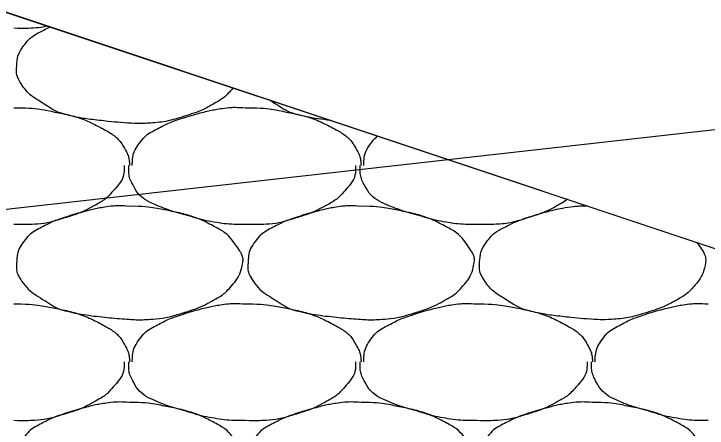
# Model space of a CAD drawing. Extents: x 1373719 to 1374161, y 379835 to 380167.
# Drawn here: x 1373987.779 to 1373989.16, y 379974.371 to 379975.196 of the extents above; entities that cross this region are included whole.
import ezdxf

# ---------------------------------------------------------------- set-up
doc = ezdxf.new("R2010")
doc.units = 0
for name, color, linetype in [('Aggregate Base Course', 7, 'Continuous'), ('SIGNATURE', 7, 'Continuous'), ('T_Drafting', 7, 'Continuous')]:
    doc.layers.add(name, color=color, linetype=linetype)

msp = doc.modelspace()

# ---------------------------------------------------------------- linework, layer by layer
msp.add_line((1373984.8548, 379976.1686), (1373996.8548, 379972.1686))
at = {"layer": 'Aggregate Base Course'}
for points, degree in [([(1373987.8472, 379975.1712), (1373987.8361, 379975.1689), (1373987.8249, 379975.1673), (1373987.8022, 379975.1664), (1373987.7908, 379975.1664), (1373987.7794, 379975.1669)], 3), ([(1373988.2158, 379975.0483), (1373988.2138, 379975.0458), (1373988.2118, 379975.0433), (1373988.2012, 379975.0315), (1373988.1929, 379975.0251), (1373988.1645, 379975.009), (1373988.1466, 379975.0003), (1373988.1013, 379974.986), (1373988.0757, 379974.9795), (1373988.0362, 379974.977), (1373988.023, 379974.977), (1373987.99, 379974.9792), (1373987.9702, 379974.9811), (1373987.9286, 379974.9857), (1373987.9071, 379974.9891), (1373987.868, 379974.9982), (1373987.8528, 379975.0076), (1373987.8191, 379975.0287), (1373987.8046, 379975.0396), (1373987.7855, 379975.0688), (1373987.7842, 379975.0794), (1373987.7857, 379975.1041), (1373987.7887, 379975.1188), (1373987.8098, 379975.1467), (1373987.8214, 379975.1543), (1373987.8407, 379975.1643), (1373987.8461, 379975.1671), (1373987.8516, 379975.1697)], 3), ([(1373988.4107, 379974.9833), (1373988.3891, 379974.9857), (1373988.3677, 379974.9891), (1373988.3288, 379974.9982), (1373988.3136, 379975.0076), (1373988.2941, 379975.0198), (1373988.2905, 379975.0222), (1373988.287, 379975.0246)], 3), ([(1373987.7794, 379975.0085), (1373987.7812, 379975.0084), (1373987.783, 379975.0086), (1373987.7848, 379975.0085)], 2), ([(1373987.7848, 379975.0085), (1373987.8112, 379975.0088), (1373987.8376, 379975.0049), (1373987.864, 379974.9995), (1373987.8962, 379974.9929), (1373987.9259, 379974.9831), (1373987.9558, 379974.9671), (1373987.9758, 379974.9564), (1373987.9917, 379974.9425), (1373988.0026, 379974.9221), (1373988.0073, 379974.9133), (1373988.0091, 379974.9044), (1373988.0098, 379974.8951), (1373988.0099, 379974.8945), (1373988.0099, 379974.8939), (1373988.0098, 379974.8933)], 3), ([(1373988.0152, 379974.8933), (1373988.0152, 379974.8939), (1373988.0152, 379974.8945), (1373988.0152, 379974.8951), (1373988.0155, 379974.9102), (1373988.0198, 379974.9248), (1373988.0296, 379974.9383), (1373988.0395, 379974.9519), (1373988.0518, 379974.9599), (1373988.0656, 379974.9671), (1373988.0775, 379974.9732), (1373988.0891, 379974.979), (1373988.1016, 379974.9833), (1373988.1195, 379974.9893), (1373988.1374, 379974.9947), (1373988.1556, 379974.9995), (1373988.1669, 379975.0024), (1373988.1783, 379975.0049), (1373988.1898, 379975.0067), (1373988.2065, 379975.0093), (1373988.2235, 379975.0099), (1373988.2402, 379975.0085)], 3), ([(1373988.2402, 379975.0085), (1373988.242, 379975.0084), (1373988.2438, 379975.0086), (1373988.2456, 379975.0085)], 2), ([(1373988.2456, 379975.0085), (1373988.272, 379975.0088), (1373988.2984, 379975.0049), (1373988.3248, 379974.9995), (1373988.357, 379974.9929), (1373988.3867, 379974.9831), (1373988.4166, 379974.9671), (1373988.4366, 379974.9564), (1373988.4525, 379974.9425), (1373988.4634, 379974.9221), (1373988.4681, 379974.9133), (1373988.4699, 379974.9044), (1373988.4706, 379974.8951), (1373988.4707, 379974.8945), (1373988.4707, 379974.8939), (1373988.4706, 379974.8933)], 3), ([(1373988.476, 379974.8933), (1373988.476, 379974.8939), (1373988.476, 379974.8945), (1373988.4763, 379974.9102), (1373988.4806, 379974.9248), (1373988.4944, 379974.9438), (1373988.4988, 379974.9484), (1373988.5036, 379974.9524)], 3), ([(1373987.999, 379974.8933), (1373987.9991, 379974.8915), (1373987.9991, 379974.8897), (1373987.999, 379974.8879), (1373987.9984, 379974.8696), (1373987.9868, 379974.8538), (1373987.9738, 379974.8393), (1373987.9656, 379974.8301), (1373987.9571, 379974.8235), (1373987.9468, 379974.8177), (1373987.9287, 379974.8074), (1373987.9108, 379974.7987), (1373987.891, 379974.7925), (1373987.8655, 379974.7844), (1373987.84, 379974.7773), (1373987.8136, 379974.7763), (1373987.8022, 379974.7758), (1373987.7908, 379974.7758), (1373987.7794, 379974.7763)], 3), ([(1373988.2402, 379974.7763), (1373988.2378, 379974.7763), (1373988.2354, 379974.7763), (1373988.233, 379974.7763), (1373988.2131, 379974.7763), (1373988.1933, 379974.7781), (1373988.1736, 379974.7817), (1373988.1526, 379974.7854), (1373988.1325, 379974.7919), (1373988.1121, 379974.7977), (1373988.0944, 379974.8028), (1373988.0773, 379974.8085), (1373988.0602, 379974.8159), (1373988.0412, 379974.8241), (1373988.0253, 379974.8379), (1373988.0152, 379974.8573), (1373988.01, 379974.8672), (1373988.008, 379974.8774), (1373988.008, 379974.8879), (1373988.008, 379974.8897), (1373988.008, 379974.8915), (1373988.008, 379974.8933)], 3), ([(1373988.4598, 379974.8933), (1373988.4599, 379974.8915), (1373988.4599, 379974.8897), (1373988.4598, 379974.8879), (1373988.4592, 379974.8696), (1373988.4476, 379974.8538), (1373988.4346, 379974.8393), (1373988.4264, 379974.8301), (1373988.4179, 379974.8235), (1373988.4076, 379974.8177), (1373988.3895, 379974.8074), (1373988.3716, 379974.7987), (1373988.3518, 379974.7925), (1373988.3263, 379974.7844), (1373988.3008, 379974.7773), (1373988.2744, 379974.7763), (1373988.263, 379974.7758), (1373988.2516, 379974.7758), (1373988.2402, 379974.7763)], 3), ([(1373988.701, 379974.7763), (1373988.6986, 379974.7763), (1373988.6962, 379974.7763), (1373988.6938, 379974.7763), (1373988.6739, 379974.7763), (1373988.6541, 379974.7781), (1373988.6344, 379974.7817), (1373988.6134, 379974.7854), (1373988.5933, 379974.7919), (1373988.5729, 379974.7977), (1373988.5552, 379974.8028), (1373988.5381, 379974.8085), (1373988.521, 379974.8159), (1373988.502, 379974.8241), (1373988.4861, 379974.8379), (1373988.476, 379974.8573), (1373988.4708, 379974.8672), (1373988.4688, 379974.8774), (1373988.4688, 379974.8879), (1373988.4688, 379974.8897), (1373988.4688, 379974.8915), (1373988.4688, 379974.8933)], 3), ([(1373988.8816, 379974.8264), (1373988.8775, 379974.8232), (1373988.8731, 379974.8203), (1373988.8503, 379974.8074), (1373988.8324, 379974.7987), (1373988.7871, 379974.7844), (1373988.7616, 379974.7773), (1373988.7238, 379974.7758), (1373988.7124, 379974.7758), (1373988.701, 379974.7763)], 3), ([(1373988.0098, 379974.8123), (1373988.0362, 379974.8126), (1373988.0626, 379974.8087), (1373988.089, 379974.8033), (1373988.1212, 379974.7967), (1373988.1509, 379974.7869), (1373988.1808, 379974.7709), (1373988.2008, 379974.7602), (1373988.2144, 379974.7457), (1373988.2276, 379974.7259), (1373988.2333, 379974.7173), (1373988.2364, 379974.7075), (1373988.2348, 379974.6989), (1373988.2318, 379974.682), (1373988.223, 379974.6652), (1373988.2096, 379974.6503), (1373988.2012, 379974.6409), (1373988.1929, 379974.6345), (1373988.1826, 379974.6287), (1373988.1645, 379974.6184), (1373988.1466, 379974.6097), (1373988.1268, 379974.6035), (1373988.1013, 379974.5954), (1373988.0757, 379974.5889), (1373988.0494, 379974.5873), (1373988.0362, 379974.5864), (1373988.023, 379974.5864), (1373988.0098, 379974.5873), (1373987.99, 379974.5886), (1373987.9702, 379974.5905), (1373987.9504, 379974.5927), (1373987.9286, 379974.5951), (1373987.9071, 379974.5985), (1373987.8856, 379974.6035), (1373987.868, 379974.6076), (1373987.8528, 379974.617), (1373987.837, 379974.6269), (1373987.8191, 379974.6381), (1373987.8046, 379974.649), (1373987.792, 379974.6683), (1373987.7855, 379974.6782), (1373987.7842, 379974.6888), (1373987.7848, 379974.6989), (1373987.7857, 379974.7135), (1373987.7887, 379974.7282), (1373987.7992, 379974.7421), (1373987.8098, 379974.7561), (1373987.8214, 379974.7637), (1373987.8352, 379974.7709), (1373987.8471, 379974.777), (1373987.8587, 379974.7828), (1373987.8712, 379974.7871), (1373987.8891, 379974.7931), (1373987.907, 379974.7985), (1373987.9252, 379974.8033), (1373987.9365, 379974.8062), (1373987.9479, 379974.8087), (1373987.9594, 379974.8105), (1373987.9761, 379974.8131), (1373987.9931, 379974.8137), (1373988.0098, 379974.8123)], 3), ([(1373988.4706, 379974.8123), (1373988.497, 379974.8126), (1373988.5234, 379974.8087), (1373988.5498, 379974.8033), (1373988.582, 379974.7967), (1373988.6117, 379974.7869), (1373988.6416, 379974.7709), (1373988.6616, 379974.7602), (1373988.6752, 379974.7457), (1373988.6884, 379974.7259), (1373988.6941, 379974.7173), (1373988.6972, 379974.7075), (1373988.6956, 379974.6989), (1373988.6926, 379974.682), (1373988.6838, 379974.6652), (1373988.6704, 379974.6503), (1373988.662, 379974.6409), (1373988.6537, 379974.6345), (1373988.6434, 379974.6287), (1373988.6253, 379974.6184), (1373988.6074, 379974.6097), (1373988.5876, 379974.6035), (1373988.5621, 379974.5954), (1373988.5365, 379974.5889), (1373988.5102, 379974.5873), (1373988.497, 379974.5864), (1373988.4838, 379974.5864), (1373988.4706, 379974.5873), (1373988.4508, 379974.5886), (1373988.431, 379974.5905), (1373988.4112, 379974.5927), (1373988.3894, 379974.5951), (1373988.3679, 379974.5985), (1373988.3464, 379974.6035), (1373988.3288, 379974.6076), (1373988.3136, 379974.617), (1373988.2978, 379974.6269), (1373988.2799, 379974.6381), (1373988.2654, 379974.649), (1373988.2528, 379974.6683), (1373988.2463, 379974.6782), (1373988.245, 379974.6888), (1373988.2456, 379974.6989), (1373988.2465, 379974.7135), (1373988.2495, 379974.7282), (1373988.26, 379974.7421), (1373988.2706, 379974.7561), (1373988.2822, 379974.7637), (1373988.296, 379974.7709), (1373988.3079, 379974.777), (1373988.3195, 379974.7828), (1373988.332, 379974.7871), (1373988.3499, 379974.7931), (1373988.3678, 379974.7985), (1373988.386, 379974.8033), (1373988.3973, 379974.8062), (1373988.4087, 379974.8087), (1373988.4202, 379974.8105), (1373988.4369, 379974.8131), (1373988.4539, 379974.8137), (1373988.4706, 379974.8123)], 3), ([(1373989.1383, 379974.7408), (1373989.1421, 379974.7362), (1373989.1457, 379974.7312), (1373989.1549, 379974.7173), (1373989.158, 379974.7075), (1373989.1534, 379974.682), (1373989.1446, 379974.6652), (1373989.1228, 379974.6409), (1373989.1145, 379974.6345), (1373989.0861, 379974.6184), (1373989.0682, 379974.6097), (1373989.0229, 379974.5954), (1373988.9973, 379974.5889), (1373988.9578, 379974.5864), (1373988.9446, 379974.5864), (1373988.9116, 379974.5886), (1373988.8918, 379974.5905), (1373988.8502, 379974.5951), (1373988.8287, 379974.5985), (1373988.7896, 379974.6076), (1373988.7744, 379974.617), (1373988.7407, 379974.6381), (1373988.7262, 379974.649), (1373988.7071, 379974.6782), (1373988.7058, 379974.6888), (1373988.7073, 379974.7135), (1373988.7103, 379974.7282), (1373988.7314, 379974.7561), (1373988.743, 379974.7637), (1373988.7687, 379974.777), (1373988.7803, 379974.7828), (1373988.8107, 379974.7931), (1373988.8286, 379974.7985), (1373988.8581, 379974.8062), (1373988.8695, 379974.8087), (1373988.8946, 379974.8126), (1373988.9084, 379974.8134), (1373988.9221, 379974.8129)], 3), ([(1373988.0152, 379974.5027), (1373988.0152, 379974.5033), (1373988.0152, 379974.5039), (1373988.0152, 379974.5045), (1373988.0155, 379974.5196), (1373988.0198, 379974.5342), (1373988.0296, 379974.5477), (1373988.0395, 379974.5613), (1373988.0518, 379974.5693), (1373988.0656, 379974.5765), (1373988.0775, 379974.5826), (1373988.0891, 379974.5884), (1373988.1016, 379974.5927), (1373988.1195, 379974.5987), (1373988.1374, 379974.6041), (1373988.1556, 379974.6089), (1373988.1669, 379974.6118), (1373988.1783, 379974.6143), (1373988.1898, 379974.6161), (1373988.2065, 379974.6187), (1373988.2235, 379974.6193), (1373988.2402, 379974.6179)], 3), ([(1373988.476, 379974.5027), (1373988.476, 379974.5033), (1373988.476, 379974.5039), (1373988.476, 379974.5045), (1373988.4763, 379974.5196), (1373988.4806, 379974.5342), (1373988.4904, 379974.5477), (1373988.5003, 379974.5613), (1373988.5126, 379974.5693), (1373988.5264, 379974.5765), (1373988.5383, 379974.5826), (1373988.5499, 379974.5884), (1373988.5624, 379974.5927), (1373988.5803, 379974.5987), (1373988.5982, 379974.6041), (1373988.6164, 379974.6089), (1373988.6277, 379974.6118), (1373988.6391, 379974.6143), (1373988.6506, 379974.6161), (1373988.6673, 379974.6187), (1373988.6843, 379974.6193), (1373988.701, 379974.6179)], 3), ([(1373988.9368, 379974.5027), (1373988.9368, 379974.5033), (1373988.9368, 379974.5039), (1373988.9368, 379974.5045), (1373988.9371, 379974.5196), (1373988.9414, 379974.5342), (1373988.9512, 379974.5477), (1373988.9611, 379974.5613), (1373988.9734, 379974.5693), (1373988.9872, 379974.5765), (1373988.9991, 379974.5826), (1373989.0107, 379974.5884), (1373989.0232, 379974.5927), (1373989.0411, 379974.5987), (1373989.059, 379974.6041), (1373989.0772, 379974.6089), (1373989.0885, 379974.6118), (1373989.0999, 379974.6143), (1373989.1114, 379974.6161), (1373989.1281, 379974.6187), (1373989.1451, 379974.6193), (1373989.1618, 379974.6179)], 3), ([(1373987.7794, 379974.6179), (1373987.7812, 379974.6178), (1373987.783, 379974.618), (1373987.7848, 379974.6179)], 2), ([(1373987.7848, 379974.6179), (1373987.8112, 379974.6182), (1373987.8376, 379974.6143), (1373987.864, 379974.6089), (1373987.8962, 379974.6023), (1373987.9259, 379974.5925), (1373987.9558, 379974.5765), (1373987.9758, 379974.5658), (1373987.9917, 379974.5519), (1373988.0026, 379974.5315), (1373988.0073, 379974.5227), (1373988.0091, 379974.5138), (1373988.0098, 379974.5045), (1373988.0099, 379974.5039), (1373988.0099, 379974.5033), (1373988.0098, 379974.5027)], 3), ([(1373988.2402, 379974.6179), (1373988.242, 379974.6178), (1373988.2438, 379974.618), (1373988.2456, 379974.6179)], 2), ([(1373988.2456, 379974.6179), (1373988.272, 379974.6182), (1373988.2984, 379974.6143), (1373988.3248, 379974.6089), (1373988.357, 379974.6023), (1373988.3867, 379974.5925), (1373988.4166, 379974.5765), (1373988.4366, 379974.5658), (1373988.4525, 379974.5519), (1373988.4634, 379974.5315), (1373988.4681, 379974.5227), (1373988.4699, 379974.5138), (1373988.4706, 379974.5045), (1373988.4707, 379974.5039), (1373988.4707, 379974.5033), (1373988.4706, 379974.5027)], 3), ([(1373988.701, 379974.6179), (1373988.7028, 379974.6178), (1373988.7046, 379974.618), (1373988.7064, 379974.6179)], 2), ([(1373988.7064, 379974.6179), (1373988.7328, 379974.6182), (1373988.7592, 379974.6143), (1373988.7856, 379974.6089), (1373988.8178, 379974.6023), (1373988.8475, 379974.5925), (1373988.8774, 379974.5765), (1373988.8974, 379974.5658), (1373988.9133, 379974.5519), (1373988.9242, 379974.5315), (1373988.9289, 379974.5227), (1373988.9307, 379974.5138), (1373988.9314, 379974.5045), (1373988.9315, 379974.5039), (1373988.9315, 379974.5033), (1373988.9314, 379974.5027)], 3), ([(1373987.999, 379974.5027), (1373987.9991, 379974.5009), (1373987.9991, 379974.4991), (1373987.999, 379974.4973), (1373987.9984, 379974.479), (1373987.9868, 379974.4632), (1373987.9738, 379974.4487), (1373987.9656, 379974.4395), (1373987.9571, 379974.4329), (1373987.9468, 379974.4271), (1373987.9287, 379974.4168), (1373987.9108, 379974.4081), (1373987.891, 379974.4019), (1373987.8655, 379974.3938), (1373987.84, 379974.3867), (1373987.8136, 379974.3857), (1373987.8022, 379974.3852), (1373987.7908, 379974.3852), (1373987.7794, 379974.3857)], 3), ([(1373988.2402, 379974.3857), (1373988.2378, 379974.3857), (1373988.2354, 379974.3857), (1373988.233, 379974.3857), (1373988.2131, 379974.3857), (1373988.1933, 379974.3875), (1373988.1736, 379974.3911), (1373988.1526, 379974.3948), (1373988.1325, 379974.4013), (1373988.1121, 379974.4071), (1373988.0944, 379974.4122), (1373988.0773, 379974.4179), (1373988.0602, 379974.4253), (1373988.0412, 379974.4335), (1373988.0253, 379974.4473), (1373988.0152, 379974.4667), (1373988.01, 379974.4766), (1373988.008, 379974.4868), (1373988.008, 379974.4973), (1373988.008, 379974.4991), (1373988.008, 379974.5009), (1373988.008, 379974.5027)], 3), ([(1373988.4598, 379974.5027), (1373988.4599, 379974.5009), (1373988.4599, 379974.4991), (1373988.4598, 379974.4973), (1373988.4592, 379974.479), (1373988.4476, 379974.4632), (1373988.4346, 379974.4487), (1373988.4264, 379974.4395), (1373988.4179, 379974.4329), (1373988.4076, 379974.4271), (1373988.3895, 379974.4168), (1373988.3716, 379974.4081), (1373988.3518, 379974.4019), (1373988.3263, 379974.3938), (1373988.3008, 379974.3867), (1373988.2744, 379974.3857), (1373988.263, 379974.3852), (1373988.2516, 379974.3852), (1373988.2402, 379974.3857)], 3), ([(1373988.701, 379974.3857), (1373988.6986, 379974.3857), (1373988.6962, 379974.3857), (1373988.6938, 379974.3857), (1373988.6739, 379974.3857), (1373988.6541, 379974.3875), (1373988.6344, 379974.3911), (1373988.6134, 379974.3948), (1373988.5933, 379974.4013), (1373988.5729, 379974.4071), (1373988.5552, 379974.4122), (1373988.5381, 379974.4179), (1373988.521, 379974.4253), (1373988.502, 379974.4335), (1373988.4861, 379974.4473), (1373988.476, 379974.4667), (1373988.4708, 379974.4766), (1373988.4688, 379974.4868), (1373988.4688, 379974.4973), (1373988.4688, 379974.4991), (1373988.4688, 379974.5009), (1373988.4688, 379974.5027)], 3), ([(1373988.9206, 379974.5027), (1373988.9207, 379974.5009), (1373988.9207, 379974.4991), (1373988.9206, 379974.4973), (1373988.92, 379974.479), (1373988.9084, 379974.4632), (1373988.8954, 379974.4487), (1373988.8872, 379974.4395), (1373988.8787, 379974.4329), (1373988.8684, 379974.4271), (1373988.8503, 379974.4168), (1373988.8324, 379974.4081), (1373988.8126, 379974.4019), (1373988.7871, 379974.3938), (1373988.7616, 379974.3867), (1373988.7352, 379974.3857), (1373988.7238, 379974.3852), (1373988.7124, 379974.3852), (1373988.701, 379974.3857)], 3), ([(1373989.1618, 379974.3857), (1373989.1594, 379974.3857), (1373989.157, 379974.3857), (1373989.1546, 379974.3857), (1373989.1347, 379974.3857), (1373989.1149, 379974.3875), (1373989.0952, 379974.3911), (1373989.0742, 379974.3948), (1373989.0541, 379974.4013), (1373989.0337, 379974.4071), (1373989.016, 379974.4122), (1373988.9989, 379974.4179), (1373988.9818, 379974.4253), (1373988.9628, 379974.4335), (1373988.9469, 379974.4473), (1373988.9368, 379974.4667), (1373988.9316, 379974.4766), (1373988.9296, 379974.4868), (1373988.9296, 379974.4973), (1373988.9296, 379974.4991), (1373988.9296, 379974.5009), (1373988.9296, 379974.5027)], 3), ([(1373988.0098, 379974.4217), (1373988.0362, 379974.422), (1373988.0626, 379974.4181), (1373988.089, 379974.4127), (1373988.1212, 379974.4061), (1373988.1509, 379974.3963), (1373988.1808, 379974.3803), (1373988.2008, 379974.3696), (1373988.2144, 379974.3551), (1373988.2276, 379974.3353), (1373988.2333, 379974.3267), (1373988.2364, 379974.3169), (1373988.2348, 379974.3083), (1373988.2318, 379974.2914), (1373988.223, 379974.2746), (1373988.2096, 379974.2597), (1373988.2012, 379974.2503), (1373988.1929, 379974.2439), (1373988.1826, 379974.2381), (1373988.1645, 379974.2278), (1373988.1466, 379974.2191), (1373988.1268, 379974.2129), (1373988.1013, 379974.2048), (1373988.0757, 379974.1983), (1373988.0494, 379974.1967), (1373988.0362, 379974.1958), (1373988.023, 379974.1958), (1373988.0098, 379974.1967), (1373987.99, 379974.198), (1373987.9702, 379974.1999), (1373987.9504, 379974.2021), (1373987.9286, 379974.2045), (1373987.9071, 379974.2079), (1373987.8856, 379974.2129), (1373987.868, 379974.217), (1373987.8528, 379974.2264), (1373987.837, 379974.2363), (1373987.8191, 379974.2475), (1373987.8046, 379974.2584), (1373987.792, 379974.2777), (1373987.7855, 379974.2876), (1373987.7842, 379974.2982), (1373987.7848, 379974.3083), (1373987.7857, 379974.3229), (1373987.7887, 379974.3376), (1373987.7992, 379974.3515), (1373987.8098, 379974.3655), (1373987.8214, 379974.3731), (1373987.8352, 379974.3803), (1373987.8471, 379974.3864), (1373987.8587, 379974.3922), (1373987.8712, 379974.3965), (1373987.8891, 379974.4025), (1373987.907, 379974.4079), (1373987.9252, 379974.4127), (1373987.9365, 379974.4156), (1373987.9479, 379974.4181), (1373987.9594, 379974.4199), (1373987.9761, 379974.4225), (1373987.9931, 379974.4231), (1373988.0098, 379974.4217)], 3), ([(1373988.4706, 379974.4217), (1373988.497, 379974.422), (1373988.5234, 379974.4181), (1373988.5498, 379974.4127), (1373988.582, 379974.4061), (1373988.6117, 379974.3963), (1373988.6416, 379974.3803), (1373988.6616, 379974.3696), (1373988.6752, 379974.3551), (1373988.6884, 379974.3353), (1373988.6941, 379974.3267), (1373988.6972, 379974.3169), (1373988.6956, 379974.3083), (1373988.6926, 379974.2914), (1373988.6838, 379974.2746), (1373988.6704, 379974.2597), (1373988.662, 379974.2503), (1373988.6537, 379974.2439), (1373988.6434, 379974.2381), (1373988.6253, 379974.2278), (1373988.6074, 379974.2191), (1373988.5876, 379974.2129), (1373988.5621, 379974.2048), (1373988.5365, 379974.1983), (1373988.5102, 379974.1967), (1373988.497, 379974.1958), (1373988.4838, 379974.1958), (1373988.4706, 379974.1967), (1373988.4508, 379974.198), (1373988.431, 379974.1999), (1373988.4112, 379974.2021), (1373988.3894, 379974.2045), (1373988.3679, 379974.2079), (1373988.3464, 379974.2129), (1373988.3288, 379974.217), (1373988.3136, 379974.2264), (1373988.2978, 379974.2363), (1373988.2799, 379974.2475), (1373988.2654, 379974.2584), (1373988.2528, 379974.2777), (1373988.2463, 379974.2876), (1373988.245, 379974.2982), (1373988.2456, 379974.3083), (1373988.2465, 379974.3229), (1373988.2495, 379974.3376), (1373988.26, 379974.3515), (1373988.2706, 379974.3655), (1373988.2822, 379974.3731), (1373988.296, 379974.3803), (1373988.3079, 379974.3864), (1373988.3195, 379974.3922), (1373988.332, 379974.3965), (1373988.3499, 379974.4025), (1373988.3678, 379974.4079), (1373988.386, 379974.4127), (1373988.3973, 379974.4156), (1373988.4087, 379974.4181), (1373988.4202, 379974.4199), (1373988.4369, 379974.4225), (1373988.4539, 379974.4231), (1373988.4706, 379974.4217)], 3), ([(1373988.9314, 379974.4217), (1373988.9578, 379974.422), (1373988.9842, 379974.4181), (1373989.0106, 379974.4127), (1373989.0428, 379974.4061), (1373989.0725, 379974.3963), (1373989.1024, 379974.3803), (1373989.1224, 379974.3696), (1373989.136, 379974.3551), (1373989.1492, 379974.3353), (1373989.1549, 379974.3267), (1373989.158, 379974.3169), (1373989.1564, 379974.3083), (1373989.1534, 379974.2914), (1373989.1446, 379974.2746), (1373989.1312, 379974.2597), (1373989.1228, 379974.2503), (1373989.1145, 379974.2439), (1373989.1042, 379974.2381), (1373989.0861, 379974.2278), (1373989.0682, 379974.2191), (1373989.0484, 379974.2129), (1373989.0229, 379974.2048), (1373988.9973, 379974.1983), (1373988.971, 379974.1967), (1373988.9578, 379974.1958), (1373988.9446, 379974.1958), (1373988.9314, 379974.1967), (1373988.9116, 379974.198), (1373988.8918, 379974.1999), (1373988.872, 379974.2021), (1373988.8502, 379974.2045), (1373988.8287, 379974.2079), (1373988.8072, 379974.2129), (1373988.7896, 379974.217), (1373988.7744, 379974.2264), (1373988.7586, 379974.2363), (1373988.7407, 379974.2475), (1373988.7262, 379974.2584), (1373988.7136, 379974.2777), (1373988.7071, 379974.2876), (1373988.7058, 379974.2982), (1373988.7064, 379974.3083), (1373988.7073, 379974.3229), (1373988.7103, 379974.3376), (1373988.7208, 379974.3515), (1373988.7314, 379974.3655), (1373988.743, 379974.3731), (1373988.7568, 379974.3803), (1373988.7687, 379974.3864), (1373988.7803, 379974.3922), (1373988.7928, 379974.3965), (1373988.8107, 379974.4025), (1373988.8286, 379974.4079), (1373988.8468, 379974.4127), (1373988.8581, 379974.4156), (1373988.8695, 379974.4181), (1373988.881, 379974.4199), (1373988.8977, 379974.4225), (1373988.9147, 379974.4231), (1373988.9314, 379974.4217)], 3)]:
    msp.add_open_spline(points, degree=degree, dxfattribs=at)
at = {"layer": 'SIGNATURE'}
msp.add_lwpolyline([(1373983.9548, 379975.8345), (1373984.8548, 379975.7985), (1373984.4692, 379976.184), (1373984.8548, 379976.1686), (1373987.0196, 379975.447), (1373992.0048, 379973.7853), (1373983.1144, 379973.9631), (1373983.9548, 379975.8345)], dxfattribs=at)
at = {"layer": 'T_Drafting'}
msp.add_lwpolyline([(1373907.3475, 379968.9245), (1373923.8936, 379968.8482), (1373942.8103, 379971.015), (1373964.3039, 379972.1704), (1373992.0776, 379975.2912), (1374006.816, 379975.489), (1374019.9843, 379975.489)], dxfattribs=at)

doc.saveas('drawing.dxf')
